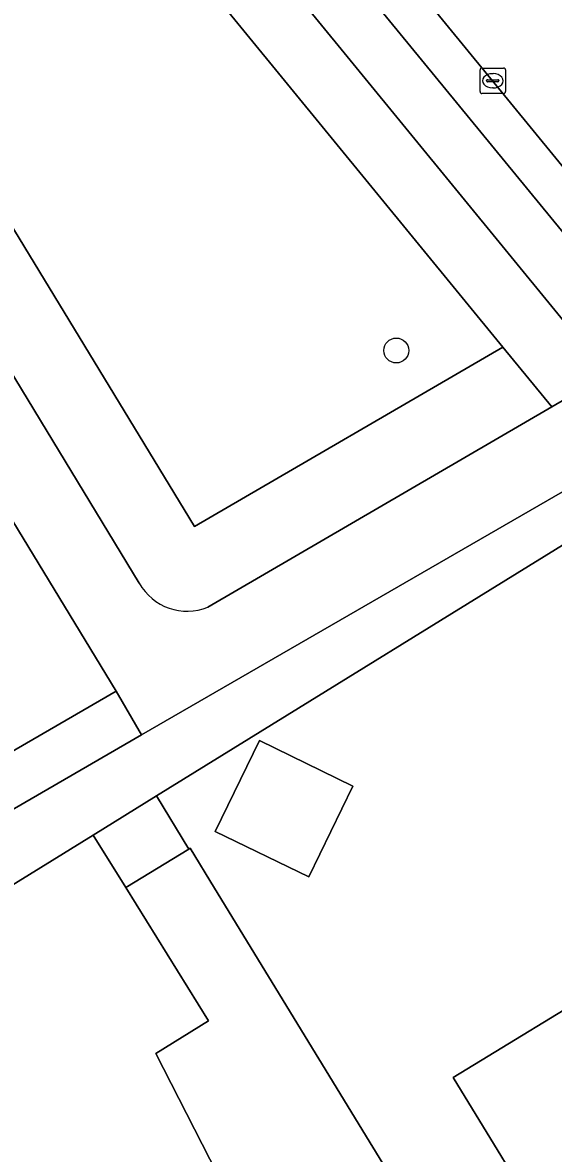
# Model space of a CAD drawing. Extents: x 157320 to 158835, y 386650 to 388491.
# Drawn here: x 157976.51 to 157997.35, y 387239.59 to 387283.97 of the extents above; entities that cross this region are included whole.
import ezdxf

# ---------------------------------------------------------------- set-up
doc = ezdxf.new("R2010")
doc.units = 0
for name, color, linetype in [('IMGEO_Boom', 7, 'Continuous'), ('IMGEO_Erf', 7, 'Continuous'), ('IMGEO_Groenvoorziening', 7, 'Continuous'), ('IMGEO_Haag', 7, 'Continuous'), ('IMGEO_Kolk', 7, 'Continuous'), ('IMGEO_Loofbos', 7, 'Continuous'), ('IMGEO_Pand', 7, 'Continuous'), ('IMGEO_Rijbaan_lokaal_gesloten', 7, 'Continuous'), ('IMGEO_Voetpad_open', 7, 'Continuous')]:
    doc.layers.add(name, color=color, linetype=linetype)

msp = doc.modelspace()

# ---------------------------------------------------------------- linework, layer by layer
at = {"layer": 'IMGEO_Boom'}
msp.add_circle((157991.184, 387271.098), 0.489, dxfattribs=at)
at = {"layer": 'IMGEO_Erf'}
for points in [[(158020.077, 387245.943), (158016.341, 387250), (158016.061, 387250.304), (158013.703, 387252.963), (158009.6, 387257.817), (158002.445, 387266.373), (158000, 387264.864), (157981.765, 387253.617), (157983.035, 387251.532), (157983.087, 387251.564), (157984.044, 387250), (157994.365, 387233.133)], [(157984.461, 387238.183), (157981.75, 387243.508), (157983.812, 387244.787), (157980.561, 387250.026), (157979.287, 387252.079), (157963.282, 387242.2)]]:
    msp.add_lwpolyline(points, dxfattribs=at)
for points in [[(157984.076, 387252.223), (157985.809, 387255.791), (157989.486, 387254.005), (157987.753, 387250.437)], [(157993.419, 387242.559), (157999.689, 387246.391), (158000, 387245.882), (158000.476, 387245.103), (158008.489, 387250), (158008.7, 387250.129), (158008.779, 387250), (158011.111, 387246.203), (158011.384, 387246.371), (158012.116, 387245.178), (158011.843, 387245.01), (158013.935, 387241.6), (158009.103, 387238.662), (158008.74, 387239.261), (158006.646, 387237.988), (158007.009, 387237.389), (158002.664, 387234.747), (158000.614, 387238.055), (158000, 387237.679), (157997.381, 387236.076)]]:
    msp.add_lwpolyline(points, close=True, dxfattribs=at)
at = {"layer": 'IMGEO_Groenvoorziening'}
for points in [[(157946.102, 387338.65), (158000, 387272.965), (158000.735, 387272.069), (158001.953, 387273.145), (158000, 387275.528), (157949.905, 387336.66), (157948.052, 387338.921), (157946.867, 387339.91), (157946.189, 387339.362)], [(157983.793, 387261.027), (157997.295, 387268.882), (157995.369, 387271.233), (157983.258, 387264.186), (157974.604, 387278.415), (157965.933, 387273.248), (157966.931, 387271.607), (157970.437, 387273.719), (157973.066, 387275.17), (157981.093, 387261.971)]]:
    msp.add_lwpolyline(points, dxfattribs=at)
for points in [[(157956.447, 387322.693), (157954.567, 387321.043), (157995.369, 387271.233), (157997.295, 387268.882), (157999.484, 387270.155)], [(157961.443, 387248.282), (157963.522, 387248.078), (157966.84, 387250), (157980.188, 387257.732), (157972.058, 387271.069), (157969.503, 387269.497), (157975.494, 387259.669), (157961.125, 387251.309)], [(158000, 387264.864), (158002.445, 387266.373), (158001.465, 387267.718), (158000, 387266.873), (157981.182, 387256.016), (157970.793, 387250), (157963.952, 387246.039), (157961.785, 387246.252), (157962.166, 387243.986), (157963.282, 387242.2), (157979.287, 387252.079), (157981.765, 387253.617)]]:
    msp.add_lwpolyline(points, close=True, dxfattribs=at)
msp.add_arc((157982.973, 387263.015), 2.15, 209.0344, 292.4233, dxfattribs=at)
at = {"layer": 'IMGEO_Haag'}
msp.add_lwpolyline([(157961.443, 387248.282), (157963.522, 387248.078), (157966.84, 387250), (157980.188, 387257.732), (157972.058, 387271.069), (157969.503, 387269.497), (157975.494, 387259.669), (157961.125, 387251.309)], close=True, dxfattribs=at)
at = {"layer": 'IMGEO_Kolk'}
for p, q in [((157994.474, 387281.257), (157994.474, 387282.109)), ((157994.549, 387282.183), (157995.401, 387282.183)), ((157995.475, 387282.109), (157995.475, 387281.257)), ((157994.733, 387281.677), (157994.733, 387281.689)), ((157994.776, 387281.726), (157995.174, 387281.726)), ((157994.962, 387281.963), (157994.987, 387281.963)), ((157995.217, 387281.689), (157995.217, 387281.677)), ((157995.171, 387281.64), (157994.773, 387281.64)), ((157994.985, 387281.403), (157994.96, 387281.403)), ((157995.401, 387281.183), (157994.549, 387281.183))]:
    msp.add_line(p, q, dxfattribs=at)
for points in [[(157994.474, 387281.257), (157994.474, 387282.109)], [(157994.549, 387282.183), (157995.401, 387282.183)], [(157995.475, 387282.109), (157995.475, 387281.257)], [(157995.401, 387281.183), (157994.549, 387281.183)]]:
    msp.add_lwpolyline(points, dxfattribs=at)
for centre, radius, start, end in [((157994.551, 387282.107), 0.0765, 91.552, 178.448), ((157994.551, 387282.107), 0.0765, 91.552, 178.448), ((157995.399, 387282.107), 0.0765, 1.552, 88.448), ((157995.399, 387282.107), 0.0765, 1.552, 88.448), ((157994.773, 387281.686), 0.0403, 85.8775, 175.7526), ((157994.77, 387281.676), 0.0366, 178.938, 274.7102), ((157995.174, 387281.683), 0.043, 264.8664, 352.4533), ((157995.178, 387281.688), 0.0386, 1.7309, 96.639), ((157994.551, 387281.259), 0.0765, 181.552, 268.448), ((157994.551, 387281.259), 0.0765, 181.552, 268.448), ((157995.399, 387281.259), 0.0765, 271.552, 358.448), ((157995.399, 387281.259), 0.0765, 271.552, 358.448)]:
    msp.add_arc(centre, radius, start, end, dxfattribs=at)
for centre, major_axis, ratio, start_param, end_param in [((157994.961, 387281.683), (-0.387, 0.002), 0.722429, 4.712389, 7.853982), ((157994.986, 387281.683), (-0.39, 0.002), 0.717154, 1.570796, 4.712389)]:
    msp.add_ellipse(centre, major_axis=major_axis, ratio=ratio, start_param=start_param, end_param=end_param, dxfattribs=at)
at = {"layer": 'IMGEO_Loofbos'}
msp.add_lwpolyline([(157954.567, 387321.043), (157950.733, 387325.724), (157959.723, 387264.673), (157961.125, 387251.309), (157975.494, 387259.669), (157969.503, 387269.497), (157968.565, 387268.92), (157966.931, 387271.607), (157965.933, 387273.248), (157974.604, 387278.415), (157983.258, 387264.186), (157995.369, 387271.233)], close=True, dxfattribs=at)
at = {"layer": 'IMGEO_Pand'}
for points in [[(157984.076, 387252.223), (157987.753, 387250.437), (157989.486, 387254.005), (157985.809, 387255.791)], [(157981.765, 387253.617), (157979.287, 387252.079), (157980.561, 387250.026), (157983.035, 387251.532)], [(157984.044, 387250), (157983.087, 387251.564), (157983.035, 387251.532), (157980.561, 387250.026), (157983.812, 387244.787), (157981.75, 387243.508), (157984.461, 387238.183), (157982.503, 387237.186), (157982.751, 387236.695), (157977.156, 387233.869), (157982.567, 387223.182), (157988.436, 387226.169), (157987.692, 387227.619), (157988.912, 387228.355), (157989.156, 387228.502), (157990.376, 387229.238), (157989.74, 387230.264), (157989.206, 387231.125), (157993.496, 387233.759), (157994.017, 387232.917), (157994.365, 387233.133)], [(158007.009, 387237.389), (158006.646, 387237.988), (158008.74, 387239.261), (158009.103, 387238.662), (158013.935, 387241.6), (158011.843, 387245.01), (158012.116, 387245.178), (158011.384, 387246.371), (158011.111, 387246.203), (158008.779, 387250), (158008.7, 387250.129), (158008.489, 387250), (158000.476, 387245.103), (158000, 387245.882), (157999.689, 387246.391), (157993.419, 387242.559), (157997.381, 387236.076), (158000, 387237.679), (158000.614, 387238.055), (158002.664, 387234.747)]]:
    msp.add_lwpolyline(points, close=True, dxfattribs=at)
at = {"layer": 'IMGEO_Rijbaan_lokaal_gesloten'}
msp.add_lwpolyline([(157949.905, 387336.66), (158000, 387275.528), (158001.953, 387273.145), (158004.474, 387270.061), (158014.434, 387257.989)], dxfattribs=at)
at = {"layer": 'IMGEO_Voetpad_open'}
for points in [[(158024.7, 387244.176), (158019.965, 387249.158), (158019.205, 387250), (158017.345, 387252.062), (158014.64, 387255.124), (158003.224, 387269.036), (158000.735, 387272.069), (158000, 387272.965), (157946.102, 387338.65)], [(157946.913, 387334.332), (157956.447, 387322.693), (157999.484, 387270.155), (158001.465, 387267.718), (158002.445, 387266.373), (158009.6, 387257.817), (158013.703, 387252.963), (158016.061, 387250.304), (158016.341, 387250), (158020.077, 387245.943)], [(157981.093, 387261.971), (157973.066, 387275.17), (157970.437, 387273.719), (157972.058, 387271.069), (157980.188, 387257.732), (157981.182, 387256.016), (158000, 387266.873)], [(158000, 387266.873), (158001.465, 387267.718), (157999.484, 387270.155), (157997.295, 387268.882), (157983.793, 387261.027)]]:
    msp.add_lwpolyline(points, dxfattribs=at)
msp.add_lwpolyline([(157961.785, 387246.252), (157963.952, 387246.039), (157970.793, 387250), (157981.182, 387256.016), (157980.188, 387257.732), (157966.84, 387250), (157963.522, 387248.078), (157961.443, 387248.282), (157958.825, 387248.538), (157958.937, 387246.533)], close=True, dxfattribs=at)
msp.add_arc((157982.973, 387263.015), 2.15, 209.0344, 292.4233, dxfattribs=at)

doc.saveas('drawing.dxf')
